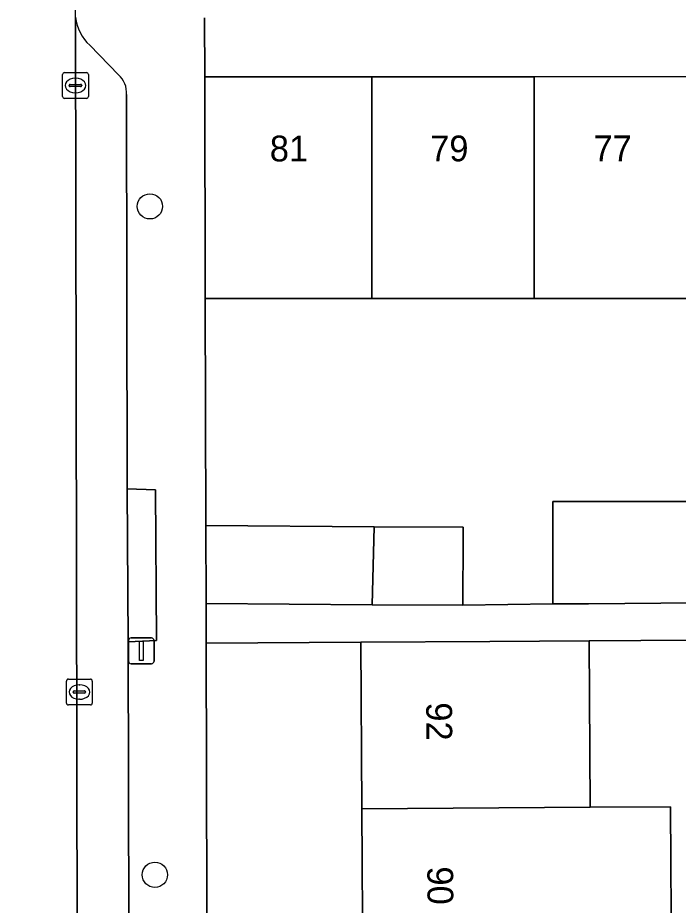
# Model space of a CAD drawing. Extents: x 160732 to 162107, y 387428 to 388479.
# Drawn here: x 161158.48 to 161184.1, y 388288.35 to 388322.76 of the extents above; entities that cross this region are included whole.
import ezdxf

# ---------------------------------------------------------------- set-up
doc = ezdxf.new("R2010")
doc.units = 0
for name, color, linetype in [('IMGEO_Boom', 7, 'Continuous'), ('IMGEO_Erf', 7, 'Continuous'), ('IMGEO_Kolk', 7, 'Continuous'), ('IMGEO_Lichtmast', 7, 'Continuous'), ('IMGEO_Pand', 7, 'Continuous'), ('IMGEO_Pand_nummerreeks', 7, 'Continuous'), ('IMGEO_Parkeervlak_open', 7, 'Continuous'), ('IMGEO_Rijbaan_lokaal_open', 7, 'Continuous'), ('IMGEO_Voetpad_open', 7, 'Continuous')]:
    doc.layers.add(name, color=color, linetype=linetype)

msp = doc.modelspace()

# ---------------------------------------------------------------- linework, layer by layer
at = {"layer": 'IMGEO_Boom'}
for centre in [(161163.608, 388315.447), (161163.801, 388289.534)]:
    msp.add_circle(centre, 0.489, dxfattribs=at)
at = {"layer": 'IMGEO_Erf'}
for points in [[(161165.726, 388322.76), (161165.732, 388320.468), (161172.215, 388320.471), (161178.51, 388320.474), (161184.805, 388320.477)], [(161184.809, 388311.879), (161178.514, 388311.876), (161172.219, 388311.873), (161165.755, 388311.87), (161165.778, 388303.071), (161172.299, 388303.028), (161175.758, 388303.005), (161175.759, 388302.674), (161175.741, 388299.98), (161179.227, 388300.033), (161179.227, 388304.011), (161184.745, 388304.011)], [(161187.883, 388287.197), (161187.893, 388292.336), (161187.902, 388297.22), (161190.663, 388297.215), (161190.665, 388298.673), (161180.636, 388298.606), (161180.678, 388292.149), (161183.795, 388292.17), (161183.836, 388285.86)], [(161171.87, 388285.78), (161171.828, 388292.09), (161171.786, 388298.548), (161165.791, 388298.515), (161165.912, 388252.974)]]:
    msp.add_lwpolyline(points, dxfattribs=at)
at = {"layer": 'IMGEO_Kolk'}
for p, q in [((161160.22, 388319.708), (161160.22, 388320.56)), ((161160.295, 388320.634), (161161.147, 388320.634)), ((161160.708, 388320.414), (161160.733, 388320.414)), ((161161.221, 388320.56), (161161.221, 388319.708)), ((161160.479, 388320.128), (161160.479, 388320.14)), ((161160.917, 388320.091), (161160.519, 388320.091)), ((161160.522, 388320.177), (161160.92, 388320.177)), ((161160.963, 388320.14), (161160.963, 388320.128)), ((161161.147, 388319.634), (161160.295, 388319.634)), ((161160.731, 388319.854), (161160.706, 388319.854)), ((161160.372, 388296.192), (161160.372, 388297.044)), ((161160.447, 388297.118), (161161.299, 388297.118)), ((161161.373, 388297.044), (161161.373, 388296.192)), ((161160.631, 388296.612), (161160.631, 388296.624)), ((161161.069, 388296.575), (161160.671, 388296.575)), ((161160.674, 388296.661), (161161.072, 388296.661)), ((161160.86, 388296.898), (161160.885, 388296.898)), ((161161.115, 388296.624), (161161.115, 388296.612)), ((161160.883, 388296.338), (161160.858, 388296.338)), ((161161.299, 388296.118), (161160.447, 388296.118))]:
    msp.add_line(p, q, dxfattribs=at)
for points in [[(161160.22, 388319.708), (161160.22, 388320.56)], [(161160.295, 388320.634), (161161.147, 388320.634)], [(161161.221, 388320.56), (161161.221, 388319.708)], [(161161.147, 388319.634), (161160.295, 388319.634)], [(161160.372, 388296.192), (161160.372, 388297.044)], [(161160.447, 388297.118), (161161.299, 388297.118)], [(161161.373, 388297.044), (161161.373, 388296.192)], [(161161.299, 388296.118), (161160.447, 388296.118)]]:
    msp.add_lwpolyline(points, dxfattribs=at)
for centre, radius, start, end in [((161160.297, 388320.558), 0.0765, 91.552, 178.448), ((161160.297, 388320.558), 0.0765, 91.552, 178.448), ((161161.145, 388320.558), 0.0765, 1.552, 88.448), ((161161.145, 388320.558), 0.0765, 1.552, 88.448), ((161160.519, 388320.137), 0.0403, 85.8775, 175.7526), ((161160.516, 388320.127), 0.0366, 178.938, 274.7102), ((161160.92, 388320.134), 0.043, 264.8664, 352.4533), ((161160.924, 388320.139), 0.0386, 1.7309, 96.639), ((161160.297, 388319.71), 0.0765, 181.552, 268.448), ((161160.297, 388319.71), 0.0765, 181.552, 268.448), ((161161.145, 388319.71), 0.0765, 271.552, 358.448), ((161161.145, 388319.71), 0.0765, 271.552, 358.448), ((161160.449, 388297.042), 0.0765, 91.552, 178.448), ((161160.449, 388297.042), 0.0765, 91.552, 178.448), ((161161.297, 388297.042), 0.0765, 1.552, 88.448), ((161161.297, 388297.042), 0.0765, 1.552, 88.448), ((161160.671, 388296.621), 0.0403, 85.8775, 175.7526), ((161160.668, 388296.611), 0.0366, 178.938, 274.7102), ((161161.072, 388296.618), 0.043, 264.8664, 352.4533), ((161161.076, 388296.623), 0.0386, 1.7309, 96.639), ((161160.449, 388296.194), 0.0765, 181.552, 268.448), ((161160.449, 388296.194), 0.0765, 181.552, 268.448), ((161161.297, 388296.194), 0.0765, 271.552, 358.448), ((161161.297, 388296.194), 0.0765, 271.552, 358.448)]:
    msp.add_arc(centre, radius, start, end, dxfattribs=at)
for centre, major_axis, ratio, start_param, end_param in [((161160.707, 388320.134), (-0.387, 0.002), 0.722429, 4.712389, 7.853982), ((161160.732, 388320.134), (-0.39, 0.002), 0.717154, 1.570796, 4.712389), ((161160.859, 388296.618), (-0.387, 0.002), 0.722429, 4.712389, 7.853982), ((161160.884, 388296.618), (-0.39, 0.002), 0.717154, 1.570796, 4.712389)]:
    msp.add_ellipse(centre, major_axis=major_axis, ratio=ratio, start_param=start_param, end_param=end_param, dxfattribs=at)
at = {"layer": 'IMGEO_Lichtmast'}
for p, q in [((161162.878, 388298.716), (161163.668, 388298.716)), ((161163.668, 388298.716), (161162.878, 388298.716)), ((161162.778, 388297.816), (161162.778, 388298.616)), ((161162.778, 388298.616), (161162.778, 388297.816)), ((161163.768, 388298.616), (161163.768, 388297.816)), ((161163.768, 388297.816), (161163.768, 388298.616)), ((161163.668, 388297.716), (161162.878, 388297.716)), ((161162.878, 388297.716), (161163.668, 388297.716))]:
    msp.add_line(p, q, dxfattribs=at)
msp.add_lwpolyline([(161163.198, 388298.591), (161163.348, 388298.591), (161163.348, 388297.841), (161163.198, 388297.841), (161163.198, 388298.591)], dxfattribs=at)
for centre, start, end in [((161162.878, 388298.616), 90, 180), ((161162.878, 388298.616), 90, 180), ((161163.668, 388298.616), 0, 90), ((161163.668, 388298.616), 360, 90), ((161162.878, 388297.816), 180, 270), ((161162.878, 388297.816), 180, 270), ((161163.668, 388297.816), 270, 0), ((161163.668, 388297.816), 270, 0)]:
    msp.add_arc(centre, 0.1, start, end, dxfattribs=at)
at = {"layer": 'IMGEO_Pand'}
for points in [[(161172.215, 388320.471), (161165.732, 388320.468), (161165.755, 388311.87), (161172.219, 388311.873)], [(161178.514, 388311.876), (161178.51, 388320.474), (161172.215, 388320.471), (161172.219, 388311.873)], [(161184.809, 388311.879), (161184.805, 388320.477), (161178.51, 388320.474), (161178.514, 388311.876)], [(161184.822, 388303.39), (161184.745, 388303.39), (161184.745, 388304.011), (161179.227, 388304.011), (161179.227, 388300.033), (161180.61, 388300.033), (161184.824, 388300.082)], [(161172.299, 388303.028), (161165.778, 388303.071), (161165.786, 388300.045), (161172.225, 388300.003)], [(161175.759, 388302.674), (161175.758, 388303.005), (161172.299, 388303.028), (161172.225, 388300.003), (161175.741, 388299.98)], [(161176.786, 388298.581), (161171.786, 388298.548), (161171.828, 388292.09), (161180.678, 388292.149), (161180.636, 388298.606)], [(161180.678, 388292.149), (161171.828, 388292.09), (161171.87, 388285.78), (161180.719, 388285.839), (161183.836, 388285.86), (161183.795, 388292.17)]]:
    msp.add_lwpolyline(points, close=True, dxfattribs=at)
at = {"layer": 'IMGEO_Parkeervlak_open'}
for points in [[(161160.722, 388322.777), (161160.858, 388251.078)], [(161162.387, 388320.55), (161161.278, 388321.695)], [(161162.729, 388304.495), (161162.697, 388319.781)], [(161162.765, 388298.562), (161162.729, 388304.495)], [(161162.868, 388254.251), (161162.765, 388298.562)]]:
    msp.add_lwpolyline(points, dxfattribs=at)
for centre, radius, start, end in [((161162.41, 388322.96), 1.698, 186.2008, 228.1931), ((161161.794, 388319.864), 0.907, 354.7602, 49.1506)]:
    msp.add_arc(centre, radius, start, end, dxfattribs=at)
at = {"layer": 'IMGEO_Rijbaan_lokaal_open'}
msp.add_lwpolyline([(161160.721, 388323.134), (161160.724, 388323.521), (161155.814, 388323.521), (161155.909, 388269.717), (161155.915, 388260.695), (161155.908, 388251.099), (161160.858, 388251.078), (161160.722, 388322.777)], close=True, dxfattribs=at)
at = {"layer": 'IMGEO_Voetpad_open'}
for points in [[(161165.755, 388311.87), (161165.732, 388320.468), (161165.726, 388322.76)], [(161161.278, 388321.695), (161162.387, 388320.55)], [(161162.697, 388319.781), (161162.729, 388304.495), (161163.831, 388304.455), (161163.859, 388298.611), (161162.765, 388298.562), (161162.868, 388254.251)], [(161165.912, 388252.974), (161165.791, 388298.515), (161165.786, 388300.045), (161165.778, 388303.071), (161165.755, 388311.87)], [(161184.824, 388300.082), (161180.61, 388300.033), (161179.227, 388300.033), (161175.741, 388299.98), (161172.225, 388300.003), (161165.786, 388300.045), (161165.791, 388298.515), (161171.786, 388298.548), (161176.786, 388298.581), (161180.636, 388298.606), (161190.665, 388298.673)]]:
    msp.add_lwpolyline(points, dxfattribs=at)
msp.add_lwpolyline([(161162.729, 388304.495), (161162.765, 388298.562), (161163.859, 388298.611), (161163.831, 388304.455)], close=True, dxfattribs=at)
for centre, radius, start, end in [((161162.41, 388322.96), 1.698, 186.2008, 228.1931), ((161161.794, 388319.864), 0.907, 354.7602, 49.1506)]:
    msp.add_arc(centre, radius, start, end, dxfattribs=at)

# ---------------------------------------------------------------- texts
at = {"layer": 'IMGEO_Pand_nummerreeks'}
for s, rotation, p in [('81', 0.0286, (161168.256, 388317.19)), ('79', 0.0271, (161174.475, 388317.193)), ('77', 0.0271, (161180.806, 388317.196)), ('92', 270.3761, (161174.322, 388296.216)), ('90', 270.3779, (161174.364, 388289.855))]:
    msp.add_text(s, height=1, rotation=rotation, dxfattribs=at).set_placement(p)

doc.saveas('drawing.dxf')
